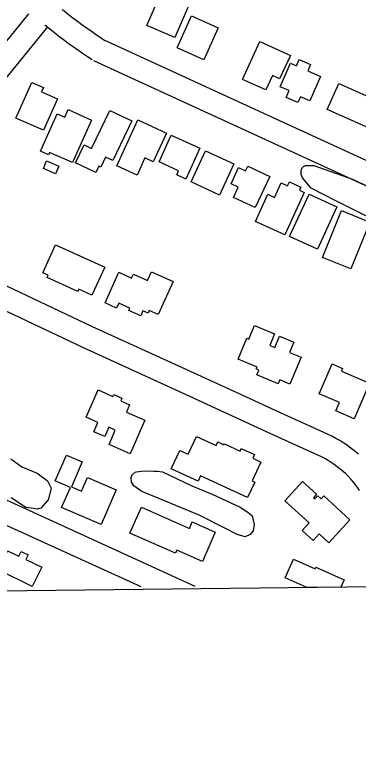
# Model space of a CAD drawing. Extents: x 3683402 to 3721514, y 487807 to 513565.
# Drawn here: x 3706494 to 3706941, y 493222 to 494193 of the extents above; entities that cross this region are included whole.
import ezdxf

# ---------------------------------------------------------------- set-up
doc = ezdxf.new("R2010")
doc.units = 0
for name, color, linetype in [('V-BLDG-OTLN', 7, 'Continuous'), ('V-GRID-FRAM', 7, 'Continuous'), ('V-ROAD-CNTR', 7, 'Continuous'), ('V-SITE-VEGE', 7, 'Continuous')]:
    doc.layers.add(name, color=color, linetype=linetype)

msp = doc.modelspace()

# ---------------------------------------------------------------- linework, layer by layer
at = {"layer": 'V-BLDG-OTLN'}
for p, q in [((3706846.06, 493458.27), (3706857.02, 493482.72)), ((3706857.02, 493482.72), (3706885.25, 493470.08)), ((3706885.25, 493470.08), (3706886.17, 493472.12)), ((3706886.17, 493472.12), (3706922.98, 493455.63)), ((3706873.36, 493446.04), (3706846.06, 493458.27)), ((3706922.98, 493455.63), (3706918.68, 493446.04)), ((3706918.68, 493446.04), (3706873.13, 493445.51)), ((3706873.13, 493445.51), (3706873.36, 493446.04))]:
    msp.add_line(p, q, dxfattribs=at)
for points in [[(3706702.43, 494162.93), (3706666.12, 494178.6), (3706686.97, 494226.93), (3706723.29, 494211.26)], [(3706705.33, 494149.41), (3706723.93, 494191.36), (3706758.9, 494175.86), (3706740.3, 494133.9)], [(3706852.98, 494139.69), (3706838.98, 494109.13), (3706829.5, 494113.48), (3706820.87, 494094.65), (3706790.68, 494108.49), (3706813.31, 494157.87)], [(3706892.21, 494112.27), (3706878.19, 494080.41), (3706866.19, 494085.69), (3706862.85, 494078.1), (3706847.42, 494084.89), (3706851.32, 494093.74), (3706839.82, 494098.81), (3706853.32, 494129.5), (3706860.93, 494126.16), (3706864.53, 494134.35), (3706879.21, 494127.89), (3706875.55, 494119.6)], [(3706966.48, 494040.02), (3706900.96, 494069.13), (3706916.09, 494103.19), (3706958.11, 494084.52), (3706955.54, 494078.73), (3706961.13, 494076.25), (3706977.51, 494113.11), (3706995.42, 494105.16)], [(3706495.39, 494057.82), (3706515.91, 494104.5), (3706531.07, 494097.84), (3706528.51, 494092.01), (3706549.28, 494082.88), (3706531.31, 494042.02)], [(3706593.76, 494055.33), (3706568.94, 493999.83), (3706539.12, 494013.17), (3706537.75, 494010.1), (3706527.34, 494014.76), (3706549.22, 494063.68), (3706558.99, 494059.31), (3706563.31, 494068.96)], [(3706646.22, 494054.3), (3706621.45, 494002.72), (3706612.18, 494007.17), (3706605.78, 493993.85), (3706603.22, 493995.08), (3706599.28, 493986.87), (3706572.82, 493999.57), (3706584.1, 494023.07), (3706593.73, 494018.45), (3706617.56, 494068.07)], [(3706654.32, 494055.49), (3706691.4, 494038.5), (3706674.27, 494001.1), (3706663.38, 494006.1), (3706653.11, 493983.69), (3706626.93, 493995.68)], [(3706697.62, 494035.54), (3706734.97, 494018.55), (3706716.73, 493978.48), (3706704.83, 493983.89), (3706707.24, 493989.18), (3706681.8, 494000.76)], [(3706723.62, 493974.6), (3706742.49, 494015.31), (3706779.39, 493998.2), (3706760.52, 493957.5)], [(3706535.3, 494002.05), (3706551.12, 493995.29), (3706546.9, 493985.4), (3706531.07, 493992.15)], [(3706826.05, 493981.72), (3706807.19, 493941.27), (3706778.83, 493954.5), (3706785.05, 493967.85), (3706775.61, 493972.25), (3706785.45, 493993.35), (3706794.54, 493989.11), (3706797.34, 493995.1)], [(3706845.55, 493905.47), (3706807.44, 493923), (3706823.77, 493958.51), (3706832.46, 493954.52), (3706841.16, 493973.45), (3706849.34, 493969.69), (3706851.72, 493974.88), (3706866.56, 493968.05), (3706864.67, 493963.93), (3706871.08, 493960.99)], [(3706852.05, 493903.55), (3706877.4, 493958.78), (3706913.72, 493942.11), (3706888.38, 493886.88)], [(3706956.74, 493922.38), (3706931.83, 493861.14), (3706894.76, 493876.22), (3706919.67, 493937.46)], [(3706547.01, 493892.61), (3706611.06, 493863.48), (3706594.4, 493826.86), (3706577.36, 493834.61), (3706576.13, 493831.89), (3706536.12, 493850.09), (3706537.44, 493852.98), (3706530.43, 493856.16)], [(3706700.06, 493844.69), (3706680.63, 493801.65), (3706669.01, 493806.89), (3706667.44, 493803.4), (3706660.8, 493806.39), (3706657.91, 493799.99), (3706642.51, 493806.94), (3706643.91, 493810.03), (3706629.36, 493816.6), (3706626.49, 493810.22), (3706611.43, 493817.02), (3706629.37, 493856.78), (3706646.1, 493849.23), (3706648.42, 493854.39), (3706666.83, 493846.09), (3706671.93, 493857.38)], [(3706784.98, 493743.48), (3706796.34, 493770.72), (3706798.75, 493769.71), (3706806.08, 493787.29), (3706832.34, 493776.34), (3706826.07, 493761.31), (3706832.65, 493758.57), (3706838.92, 493773.6), (3706857.57, 493765.82), (3706851.88, 493752.17), (3706866.91, 493745.91), (3706852.34, 493710.97), (3706839.28, 493716.42), (3706837.19, 493711.41), (3706809.14, 493723.1), (3706811.76, 493729.37), (3706808.53, 493730.71), (3706809.58, 493733.22)], [(3706936.29, 493665.83), (3706912.42, 493676.09), (3706917.09, 493686.96), (3706890.57, 493698.37), (3706907.37, 493737.4), (3706920.98, 493731.54), (3706919.45, 493727.98), (3706956.22, 493712.16)], [(3706663.17, 493664.08), (3706644.25, 493620.24), (3706616.64, 493632.15), (3706624.75, 493650.94), (3706616.27, 493654.6), (3706611.07, 493642.56), (3706596.8, 493648.72), (3706602.12, 493661.06), (3706586.86, 493667.65), (3706602.28, 493703.37), (3706621.77, 493694.97), (3706622.76, 493697.26), (3706633.36, 493692.68), (3706631.83, 493689.12), (3706643.41, 493684.12), (3706639.22, 493674.41)], [(3706797.16, 493562.93), (3706735.97, 493591.23), (3706732.74, 493584.23), (3706697.67, 493600.45), (3706708.83, 493624.58), (3706719.89, 493619.47), (3706730.7, 493642.85), (3706756.33, 493631), (3706758.42, 493635.51), (3706766.43, 493631.8), (3706767.04, 493633.13), (3706787.46, 493623.69), (3706789.02, 493627.05), (3706806.17, 493619.12), (3706803.91, 493614.25), (3706814.57, 493609.32), (3706803.2, 493584.72), (3706806.53, 493583.18)], [(3706588.72, 493589.21), (3706626.07, 493573), (3706606.45, 493527.78), (3706554.9, 493550.15), (3706566.21, 493576.21), (3706546.55, 493584.74), (3706561.14, 493618.36), (3706581.67, 493609.46), (3706567.63, 493577.11), (3706580.96, 493571.32)], [(3706896.65, 493565.13), (3706930.65, 493534.09), (3706903.19, 493504), (3706890.59, 493515.51), (3706882.71, 493506.86), (3706868.31, 493520), (3706877.46, 493530.03), (3706845.79, 493558.93), (3706868.76, 493584.09), (3706887.2, 493567.26), (3706883.18, 493562.85), (3706884.95, 493561.24), (3706888.8, 493565.46), (3706893.25, 493561.4)], [(3706658.89, 493550.33), (3706721.4, 493522.79), (3706725.1, 493531.19), (3706755.14, 493517.96), (3706738.29, 493479.7), (3706704.93, 493494.4), (3706703.14, 493490.33), (3706643.95, 493516.41)], [(3706516.4, 493446.79), (3706472.15, 493468.81), (3706484.47, 493493.58), (3706498.98, 493486.35), (3706502.12, 493492.66), (3706511.18, 493488.15), (3706508.3, 493482.36), (3706528.98, 493472.06)]]:
    msp.add_lwpolyline(points, close=True, dxfattribs=at)
at = {"layer": 'V-GRID-FRAM'}
msp.add_lwpolyline([(3687448.05, 511403.47), (3719130.83, 511772.14), (3719350.33, 493590.7), (3687651.68, 493221.84), (3687448.05, 511403.47)], dxfattribs=at)
at = {"layer": 'V-ROAD-CNTR'}
for points in [[(3706611.35, 494158.84), (3706605.2, 494162.9), (3706599.15, 494166.97), (3706593.15, 494171.12), (3706587.19, 494175.32), (3706581.28, 494179.6), (3706575.42, 494183.93), (3706569.6, 494188.32), (3706563.83, 494192.78), (3706558.11, 494197.3), (3706555.75, 494199.2)], [(3706337.1, 493977.71), (3706427.23, 494089.91), (3706511.91, 494194.13)], [(3706941.68, 493619.45), (3706937.11, 493623.37), (3706932.4, 493627.12), (3706927.54, 493630.69), (3706922.55, 493634.07), (3706917.45, 493637.25), (3706912.22, 493640.25), (3706906.88, 493643.05), (3706901.58, 493645.58), (3706840, 493673.53), (3706778.65, 493701.61), (3706717.35, 493729.87), (3706595.28, 493785.88), (3706415.15, 493870.82), (3706324.25, 493914.47), (3706353.55, 493950.29), (3706450.56, 494071.06), (3706536.68, 494177.04)], [(3706594.85, 494133.79), (3706588.56, 494137.94), (3706582.24, 494142.19), (3706575.98, 494146.52), (3706569.76, 494150.91), (3706563.58, 494155.37), (3706557.46, 494159.9), (3706551.38, 494164.49), (3706545.36, 494169.14), (3706539.38, 494173.86), (3706533.49, 494178.62), (3706533.08, 494178.96)], [(3706988.76, 493985.58), (3706609.36, 494159.94)], [(3706976.23, 493958.32), (3706596.84, 494132.69)], [(3706943.11, 493572.02), (3706940.98, 493575.58), (3706938.34, 493579.16), (3706935.29, 493582.98), (3706932.1, 493586.69), (3706928.77, 493590.27), (3706925.31, 493593.73), (3706921.72, 493597.05), (3706918.01, 493600.24), (3706914.18, 493603.28), (3706910.24, 493606.17), (3706906.19, 493608.92), (3706902.04, 493611.51), (3706897.8, 493613.94), (3706893.47, 493616.21), (3706888.92, 493618.38), (3706827.55, 493646.23), (3706766.13, 493674.34), (3706704.81, 493702.62), (3706582.63, 493758.68), (3706402.26, 493843.73), (3706302.49, 493891.64)], [(3706728.87, 493447.17), (3706461.63, 493569.19)], [(3706658.43, 493446.35), (3706449.17, 493541.9)]]:
    msp.add_lwpolyline(points, dxfattribs=at)
at = {"layer": 'V-SITE-VEGE'}
for points in [[(3706934.16, 493978.1), (3707008.58, 493942.89), (3707033.1, 493929.98), (3707038.15, 493926.37), (3707041.22, 493922.01), (3707039.96, 493916.54), (3707035.49, 493905.62), (3707029.43, 493893.55), (3707026.64, 493890.84), (3707021.51, 493888.56), (3707010.94, 493890.29), (3707000.84, 493896.71), (3706989.6, 493906.29), (3706965.14, 493923.52), (3706910.62, 493950.99), (3706880.25, 493966.34), (3706868.68, 493979.85), (3706867.17, 493984.18), (3706866.86, 493989.68), (3706868.48, 493993.19), (3706870.07, 493994.73), (3706872.84, 493996.26), (3706883.43, 493996.11)], [(3706686.29, 493596.77), (3706724.73, 493578.17), (3706751.04, 493567.3), (3706787.65, 493550.4), (3706797.65, 493544.08), (3706803.06, 493539), (3706805.65, 493527.89), (3706804.64, 493519.57), (3706800.45, 493514.64), (3706794.14, 493511.69), (3706783.69, 493514.68), (3706768.42, 493522.85), (3706734.28, 493540.2), (3706680.79, 493562.25), (3706659.46, 493571.09), (3706648.98, 493578.31), (3706645.91, 493583.15), (3706645.31, 493589.24), (3706646.74, 493592.84), (3706650.81, 493596.12), (3706651.79, 493596.59), (3706658.96, 493597.27), (3706667.59, 493597.73), (3706675.23, 493597.42), (3706679.64, 493597.46)]]:
    msp.add_lwpolyline(points, close=True, dxfattribs=at)
msp.add_lwpolyline([(3706488.85, 493613.3), (3706502.85, 493603.14), (3706523.17, 493594.98), (3706536.65, 493584.83), (3706541.22, 493575.33), (3706537.33, 493560.19), (3706527.74, 493549.33), (3706523, 493547.82), (3706515.16, 493548.98), (3706508.36, 493550.13), (3706489.16, 493562.47)], dxfattribs=at)

doc.saveas('drawing.dxf')
